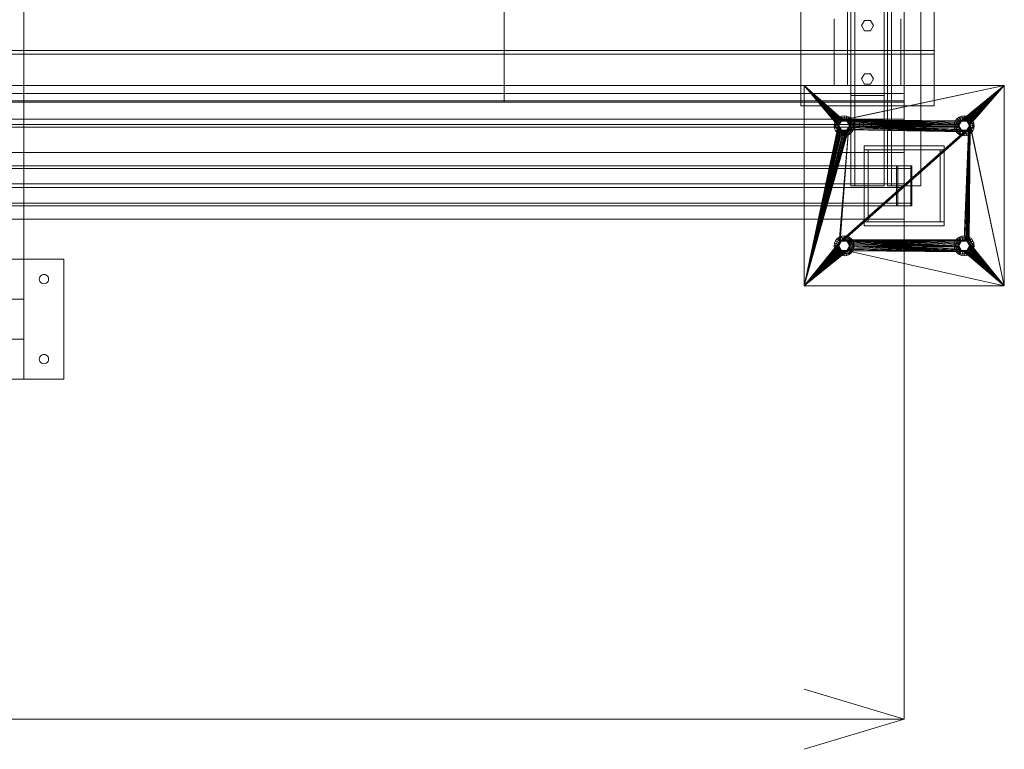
# Model space of a CAD drawing. Header units: millimetres. Extents: x -2233 to 61924, y -68080 to 6847.
# Tile 468 of 656: x 14682 to 16158, y -19595 to -18501. Entities that reach past the tile are written whole.
import ezdxf

# ---------------------------------------------------------------- set-up
doc = ezdxf.new("R2010")
doc.units = ezdxf.units.MM
doc.layers.add('COTAS_O', color=1, linetype='Continuous', lineweight=0)
doc.layers.add('superior_mezcladora', color=7, linetype='Continuous', lineweight=0)
doc.dimstyles.new('R19_100', dxfattribs={"dimtxt": 250, "dimasz": 150, "dimexe": 150, "dimexo": 80, "dimgap": 100, "dimtad": 1, "dimtih": 1, "dimtoh": 1, "dimdsep": 46, "dimcen": 0.09, "dimadec": 0, "dimazin": 0, "dimtfac": 1, "dimtdec": 4, "dimtofl": 0, "dimtmove": 0, "dimatfit": 3, "dimfxl": 1, "dimtolj": 1, "dimtzin": 0, "dimarcsym": 0})

# ---------------------------------------------------------------- blocks, each defined once
blk = doc.blocks.new('DIM_R27_40')
at = {"layer": 'COTAS_O'}
for p, q in [((9808.4, -18650), (9808.4, -19550)), ((16008.4, -18650), (16008.4, -19550)), ((9808.4, -19550), (9958.4, -19505)), ((16008.4, -19550), (15858.4, -19505)), ((9808.4, -19550), (16008.4, -19550)), ((9808.4, -19550), (9958.4, -19595)), ((16008.4, -19550), (15858.4, -19595))]:
    blk.add_line(p, q, dxfattribs=at)
blk.add_text('6200 O', height=250, dxfattribs=at).set_placement((12908.4, -19450))

msp = doc.modelspace()

# ---------------------------------------------------------------- linework, layer by layer
at = {"layer": 'superior_mezcladora'}
for p, q in [((15983.381, -18650), (15983.381, -17350)), ((16008.381, -17350), (16008.381, -18650)), ((15408.381, -17375), (15408.381, -18625)), ((15983.381, -18625), (15983.381, -17375)), ((16008.381, -17375), (16008.381, -18625)), ((15923.381, -18600), (15923.381, -17400)), ((15983.381, -17400), (15983.381, -18600)), ((14688.381, -18080), (14688.381, -18980)), ((15408.381, -18625), (15408.381, -18150)), ((15983.381, -18150), (15983.381, -18625)), ((15928.381, -18400), (15928.381, -18750)), ((15934.381, -18750), (15934.381, -18400)), ((15978.381, -18750), (15978.381, -18400)), ((15983.381, -18400), (15983.381, -18750)), ((15989.381, -18750), (15989.381, -18400)), ((16033.381, -18750), (16033.381, -18400)), ((15853.381, -18630), (15853.381, -18470)), ((16053.381, -18470), (16053.381, -18630)), ((15903.381, -18600), (15903.381, -18500)), ((15944.381, -18510), (15948.881, -18502.206)), ((15948.881, -18517.794), (15944.381, -18510)), ((15948.881, -18502.206), (15957.881, -18502.206)), ((15957.881, -18502.206), (15962.381, -18510)), ((15962.381, -18510), (15957.881, -18517.794)), ((16003.381, -18500), (16003.381, -18600)), ((16053.381, -18500), (16053.381, -18600)), ((15957.881, -18517.794), (15948.881, -18517.794)), ((9733.381, -18547.2), (16053.381, -18547.2)), ((16053.381, -18552.8), (9733.381, -18552.8)), ((16053.381, -18547.2), (16053.381, -18552.8)), ((15944.381, -18590), (15948.881, -18582.206)), ((15948.881, -18582.206), (15957.881, -18582.206)), ((15957.881, -18582.206), (15962.381, -18590)), ((16053.381, -18600), (9733.381, -18600)), ((15858.381, -18900), (15858.381, -18600)), ((15858.381, -18600), (15909.381, -18660)), ((15858.381, -18600), (15909.554, -18658.244)), ((15858.381, -18600), (15910.067, -18656.556)), ((15858.381, -18600), (15910.898, -18655)), ((15858.381, -18600), (15912.018, -18653.636)), ((15858.381, -18600), (15913.381, -18652.517)), ((15858.381, -18600), (15914.937, -18651.685)), ((15858.381, -18600), (15916.626, -18651.173)), ((15858.381, -18600), (16158.381, -18600)), ((16003.381, -18600), (15903.381, -18600)), ((16158.381, -18600), (15916.626, -18651.173)), ((16158.381, -18600), (15918.381, -18651)), ((15983.381, -18600), (15923.381, -18600)), ((15948.881, -18597.794), (15944.381, -18590)), ((15957.881, -18597.794), (15948.881, -18597.794)), ((15962.381, -18590), (15957.881, -18597.794)), ((16158.381, -18600), (16093.381, -18652.517)), ((16158.381, -18600), (16094.937, -18651.685)), ((16158.381, -18600), (16096.626, -18651.173)), ((16158.381, -18600), (16098.381, -18651)), ((16158.381, -18600), (16100.137, -18651.173)), ((16158.381, -18600), (16101.826, -18651.685)), ((16158.381, -18600), (16103.382, -18652.517)), ((16158.381, -18600), (16104.745, -18653.636)), ((16158.381, -18600), (16105.865, -18655)), ((16158.381, -18600), (16106.696, -18656.556)), ((16158.381, -18600), (16107.209, -18658.244)), ((16158.381, -18600), (16158.381, -18900)), ((9808.381, -18612), (16008.381, -18612)), ((15928.381, -18650), (15928.381, -18615)), ((15928.381, -18615), (15978.381, -18615)), ((15978.381, -18615), (15978.381, -18650)), ((16008.381, -18612), (16008.381, -18662)), ((9808.381, -18623), (16008.381, -18623)), ((9808.381, -18625), (16008.381, -18625)), ((15408.381, -18625), (9833.381, -18625)), ((15983.381, -18625), (15408.381, -18625)), ((16053.381, -18630), (15853.381, -18630)), ((16008.381, -18625), (15983.381, -18625)), ((16008.381, -18623), (16008.381, -18658)), ((16008.381, -18625), (16008.381, -18650)), ((15914.499, -18645.511), (15910.881, -18647.01)), ((15918.381, -18645), (15914.499, -18645.511)), ((15916.052, -18651.307), (15914.499, -18645.511)), ((15922.264, -18645.511), (15918.381, -18645)), ((15918.381, -18651), (15918.381, -18645)), ((15920.711, -18651.307), (15922.264, -18645.511)), ((15925.881, -18647.01), (15922.264, -18645.511)), ((16094.499, -18645.511), (16090.881, -18647.01)), ((16098.381, -18645), (16094.499, -18645.511)), ((16096.052, -18651.307), (16094.499, -18645.511)), ((16102.264, -18645.511), (16098.381, -18645)), ((16098.381, -18651), (16098.381, -18645)), ((16100.711, -18651.307), (16102.264, -18645.511)), ((16105.881, -18647.01), (16102.264, -18645.511)), ((16008.381, -18650), (9808.381, -18650)), ((16008.381, -18658), (9808.381, -18658)), ((15858.381, -18900), (15909.381, -18660)), ((15909.554, -18661.756), (15858.381, -18900)), ((15903.893, -18656.118), (15903.381, -18660)), ((15909.381, -18660), (15903.381, -18660)), ((15903.381, -18660), (15903.893, -18663.882)), ((15905.391, -18652.5), (15903.893, -18656.118)), ((15909.688, -18657.671), (15903.893, -18656.118)), ((15911.456, -18648.006), (15904.531, -18660)), ((15910.381, -18660), (15904.531, -18660)), ((15904.531, -18660), (15911.456, -18671.994)), ((15907.775, -18649.393), (15905.391, -18652.5)), ((15910.587, -18655.5), (15905.391, -18652.5)), ((15910.881, -18647.01), (15907.775, -18649.393)), ((15912.018, -18653.636), (15907.775, -18649.393)), ((15909.381, -18660), (15909.688, -18657.671)), ((15909.554, -18658.244), (15909.381, -18660)), ((15909.381, -18660), (15909.554, -18661.756)), ((15909.688, -18662.329), (15909.381, -18660)), ((15910.067, -18656.556), (15909.554, -18658.244)), ((15909.554, -18661.756), (15910.067, -18663.444)), ((15909.688, -18657.671), (15910.587, -18655.5)), ((15910.898, -18655), (15910.067, -18656.556)), ((15910.381, -18660), (15914.381, -18653.072)), ((15910.381, -18660), (15910.654, -18657.929)), ((15910.654, -18662.071), (15910.381, -18660)), ((15914.381, -18666.928), (15910.381, -18660)), ((15910.587, -18655.5), (15912.018, -18653.636)), ((15910.654, -18657.929), (15911.453, -18656)), ((15913.881, -18652.206), (15910.881, -18647.01)), ((15912.018, -18653.636), (15910.898, -18655)), ((15911.453, -18656), (15912.725, -18654.343)), ((15925.306, -18648.006), (15911.456, -18648.006)), ((15914.381, -18653.072), (15911.456, -18648.006)), ((15912.018, -18653.636), (15913.881, -18652.206)), ((15913.381, -18652.517), (15912.018, -18653.636)), ((15912.725, -18654.343), (15914.381, -18653.072)), ((15914.937, -18651.685), (15913.381, -18652.517)), ((15913.881, -18652.206), (15916.052, -18651.307)), ((15914.381, -18653.072), (15916.311, -18652.273)), ((15914.381, -18653.072), (15922.381, -18653.072)), ((15916.626, -18651.173), (15914.937, -18651.685)), ((15916.052, -18651.307), (15918.381, -18651)), ((15916.311, -18652.273), (15918.381, -18652)), ((15918.381, -18651), (15916.626, -18651.173)), ((15920.137, -18651.173), (15918.381, -18651)), ((15918.381, -18651), (16089.554, -18658.244)), ((15918.381, -18651), (16090.067, -18656.556)), ((15918.381, -18651), (16090.898, -18655)), ((15918.381, -18651), (16092.018, -18653.636)), ((15918.381, -18651), (16093.381, -18652.517)), ((15918.381, -18651), (15920.711, -18651.307)), ((15918.381, -18652), (15920.452, -18652.273)), ((15921.826, -18651.685), (15920.137, -18651.173)), ((15920.137, -18651.173), (16089.554, -18658.244)), ((15920.452, -18652.273), (15922.381, -18653.072)), ((15920.711, -18651.307), (15922.881, -18652.206)), ((15923.382, -18652.517), (15921.826, -18651.685)), ((15921.826, -18651.685), (16089.554, -18658.244)), ((15922.381, -18653.072), (15925.306, -18648.006)), ((15922.381, -18653.072), (15924.038, -18654.343)), ((15922.381, -18653.072), (15926.381, -18660)), ((15926.381, -18660), (15922.381, -18666.928)), ((15922.881, -18652.206), (15925.881, -18647.01)), ((15922.881, -18652.206), (15924.745, -18653.636)), ((15924.745, -18653.636), (15923.382, -18652.517)), ((15923.382, -18652.517), (16089.554, -18658.244)), ((15924.038, -18654.343), (15925.31, -18656)), ((15924.745, -18653.636), (15928.988, -18649.393)), ((15925.865, -18655), (15924.745, -18653.636)), ((15924.745, -18653.636), (16089.554, -18658.244)), ((15924.745, -18653.636), (15926.176, -18655.5)), ((15932.231, -18660), (15925.306, -18648.006)), ((15925.306, -18671.994), (15932.231, -18660)), ((15925.31, -18656), (15926.109, -18657.929)), ((15926.696, -18656.556), (15925.865, -18655)), ((15925.865, -18655), (16089.554, -18658.244)), ((15928.988, -18649.393), (15925.881, -18647.01)), ((15926.109, -18657.929), (15926.381, -18660)), ((15926.381, -18660), (15926.109, -18662.071)), ((15926.176, -18655.5), (15931.372, -18652.5)), ((15926.176, -18655.5), (15927.075, -18657.671)), ((15932.231, -18660), (15926.381, -18660)), ((15927.209, -18658.244), (15926.696, -18656.556)), ((15926.696, -18656.556), (16089.554, -18658.244)), ((15926.696, -18663.444), (15927.209, -18661.756)), ((15927.075, -18657.671), (15932.87, -18656.118)), ((15927.075, -18657.671), (15927.381, -18660)), ((15927.381, -18660), (15927.075, -18662.329)), ((15927.381, -18660), (15927.209, -18658.244)), ((15927.209, -18658.244), (16089.554, -18658.244)), ((15927.209, -18661.756), (15927.381, -18660)), ((16098.381, -18669), (15927.209, -18661.756)), ((15927.381, -18660), (16089.554, -18658.244)), ((16089.381, -18660), (15927.381, -18660)), ((16089.554, -18661.756), (15927.381, -18660)), ((16090.067, -18663.444), (15927.381, -18660)), ((16090.898, -18665), (15927.381, -18660)), ((16092.018, -18666.364), (15927.381, -18660)), ((16093.381, -18667.483), (15927.381, -18660)), ((16094.937, -18668.315), (15927.381, -18660)), ((16096.626, -18668.827), (15927.381, -18660)), ((16098.381, -18669), (15927.381, -18660)), ((15933.381, -18660), (15927.381, -18660)), ((15978.381, -18650), (15928.381, -18650)), ((15931.372, -18652.5), (15928.988, -18649.393)), ((15932.87, -18656.118), (15931.372, -18652.5)), ((15933.381, -18660), (15932.87, -18656.118)), ((15932.87, -18663.882), (15933.381, -18660)), ((15947.381, -18650), (15941.381, -18650)), ((15941.381, -18662), (15941.381, -18650)), ((15959.381, -18650), (15947.381, -18650)), ((15947.381, -18662), (15947.381, -18650)), ((15965.381, -18650), (15959.381, -18650)), ((15959.381, -18662), (15959.381, -18650)), ((15965.381, -18650), (15965.381, -18662)), ((16008.381, -18650), (15983.381, -18650)), ((16083.893, -18656.118), (16083.381, -18660)), ((16089.381, -18660), (16083.381, -18660)), ((16083.381, -18660), (16083.893, -18663.882)), ((16085.391, -18652.5), (16083.893, -18656.118)), ((16089.688, -18657.671), (16083.893, -18656.118)), ((16091.456, -18648.006), (16084.531, -18660)), ((16090.381, -18660), (16084.531, -18660)), ((16084.531, -18660), (16091.456, -18671.994)), ((16087.775, -18649.393), (16085.391, -18652.5)), ((16090.587, -18655.5), (16085.391, -18652.5)), ((16090.881, -18647.01), (16087.775, -18649.393)), ((16092.018, -18653.636), (16087.775, -18649.393)), ((16089.381, -18660), (16089.688, -18657.671)), ((16089.554, -18658.244), (16089.381, -18660)), ((16089.381, -18660), (16089.554, -18661.756)), ((16089.688, -18662.329), (16089.381, -18660)), ((16090.067, -18656.556), (16089.554, -18658.244)), ((16089.554, -18661.756), (16090.067, -18663.444)), ((16089.688, -18657.671), (16090.587, -18655.5)), ((16090.898, -18655), (16090.067, -18656.556)), ((16090.381, -18660), (16094.381, -18653.072)), ((16090.381, -18660), (16090.654, -18657.929)), ((16090.654, -18662.071), (16090.381, -18660)), ((16094.381, -18666.928), (16090.381, -18660)), ((16090.587, -18655.5), (16092.018, -18653.636)), ((16090.654, -18657.929), (16091.453, -18656)), ((16093.881, -18652.206), (16090.881, -18647.01)), ((16092.018, -18653.636), (16090.898, -18655)), ((16091.453, -18656), (16092.725, -18654.343)), ((16105.306, -18648.006), (16091.456, -18648.006)), ((16094.381, -18653.072), (16091.456, -18648.006)), ((16092.018, -18653.636), (16093.881, -18652.206)), ((16093.381, -18652.517), (16092.018, -18653.636)), ((16092.725, -18654.343), (16094.381, -18653.072)), ((16094.937, -18651.685), (16093.381, -18652.517)), ((16093.881, -18652.206), (16096.052, -18651.307)), ((16094.381, -18653.072), (16096.311, -18652.273)), ((16094.381, -18653.072), (16102.381, -18653.072)), ((16096.626, -18651.173), (16094.937, -18651.685)), ((16096.052, -18651.307), (16098.381, -18651)), ((16096.311, -18652.273), (16098.381, -18652)), ((16098.381, -18651), (16096.626, -18651.173)), ((16100.137, -18651.173), (16098.381, -18651)), ((16098.381, -18651), (16100.711, -18651.307)), ((16098.381, -18652), (16100.452, -18652.273)), ((16107.381, -18660), (16098.381, -18831)), ((16107.209, -18661.756), (16098.381, -18831)), ((16101.826, -18651.685), (16100.137, -18651.173)), ((16107.381, -18660), (16100.137, -18831.173)), ((16100.452, -18652.273), (16102.381, -18653.072)), ((16100.711, -18651.307), (16102.881, -18652.206)), ((16103.382, -18652.517), (16101.826, -18651.685)), ((16101.826, -18831.685), (16107.381, -18660)), ((16102.381, -18653.072), (16105.306, -18648.006)), ((16102.381, -18653.072), (16104.038, -18654.343)), ((16102.381, -18653.072), (16106.381, -18660)), ((16106.381, -18660), (16102.381, -18666.928)), ((16102.881, -18652.206), (16105.881, -18647.01)), ((16102.881, -18652.206), (16104.745, -18653.636)), ((16104.745, -18653.636), (16103.382, -18652.517)), ((16103.382, -18832.517), (16107.381, -18660)), ((16104.038, -18654.343), (16105.31, -18656)), ((16104.745, -18653.636), (16108.988, -18649.393)), ((16105.865, -18655), (16104.745, -18653.636)), ((16104.745, -18653.636), (16106.176, -18655.5)), ((16104.745, -18833.636), (16107.381, -18660)), ((16112.231, -18660), (16105.306, -18648.006)), ((16105.306, -18671.994), (16112.231, -18660)), ((16105.31, -18656), (16106.109, -18657.929)), ((16106.696, -18656.556), (16105.865, -18655)), ((16105.865, -18835), (16107.381, -18660)), ((16108.988, -18649.393), (16105.881, -18647.01)), ((16106.109, -18657.929), (16106.381, -18660)), ((16106.381, -18660), (16106.109, -18662.071)), ((16106.176, -18655.5), (16111.372, -18652.5)), ((16106.176, -18655.5), (16107.075, -18657.671)), ((16112.231, -18660), (16106.381, -18660)), ((16107.209, -18658.244), (16106.696, -18656.556)), ((16106.696, -18663.444), (16107.209, -18661.756)), ((16107.075, -18657.671), (16112.87, -18656.118)), ((16107.075, -18657.671), (16107.381, -18660)), ((16107.381, -18660), (16107.075, -18662.329)), ((16158.381, -18900), (16107.209, -18658.244)), ((16107.381, -18660), (16107.209, -18658.244)), ((16107.209, -18661.756), (16107.381, -18660)), ((16158.381, -18900), (16107.381, -18660)), ((16113.381, -18660), (16107.381, -18660)), ((16111.372, -18652.5), (16108.988, -18649.393)), ((16112.87, -18656.118), (16111.372, -18652.5)), ((16113.381, -18660), (16112.87, -18656.118)), ((16112.87, -18663.882), (16113.381, -18660)), ((16008.381, -18662), (9808.381, -18662)), ((15910.067, -18663.444), (15858.381, -18900)), ((15910.898, -18665), (15858.381, -18900)), ((15912.018, -18666.364), (15858.381, -18900)), ((15924.745, -18666.364), (15858.381, -18900)), ((15913.381, -18667.483), (15858.381, -18900)), ((15923.382, -18667.483), (15858.381, -18900)), ((15914.937, -18668.315), (15858.381, -18900)), ((15921.826, -18668.315), (15858.381, -18900)), ((15916.626, -18668.827), (15858.381, -18900)), ((15920.137, -18668.827), (15858.381, -18900)), ((15918.381, -18669), (15858.381, -18900)), ((15909.688, -18662.329), (15903.893, -18663.882)), ((15903.893, -18663.882), (15905.391, -18667.5)), ((15910.587, -18664.5), (15905.391, -18667.5)), ((15905.391, -18667.5), (15907.775, -18670.607)), ((15912.018, -18666.364), (15907.775, -18670.607)), ((15907.775, -18670.607), (15910.881, -18672.99)), ((15910.587, -18664.5), (15909.688, -18662.329)), ((15910.067, -18663.444), (15910.898, -18665)), ((15912.018, -18666.364), (15910.587, -18664.5)), ((15911.453, -18664), (15910.654, -18662.071)), ((15913.881, -18667.794), (15910.881, -18672.99)), ((15910.881, -18672.99), (15914.499, -18674.489)), ((15910.898, -18665), (15912.018, -18666.364)), ((15924.745, -18666.364), (15910.898, -18835)), ((15912.725, -18665.657), (15911.453, -18664)), ((15914.381, -18666.928), (15911.456, -18671.994)), ((15911.456, -18671.994), (15925.306, -18671.994)), ((15912.018, -18666.364), (15913.381, -18667.483)), ((15924.745, -18666.364), (15912.018, -18833.636)), ((16104.745, -18666.364), (15912.018, -18833.636)), ((15913.881, -18667.794), (15912.018, -18666.364)), ((16103.382, -18667.483), (15912.018, -18833.636)), ((16101.826, -18668.315), (15912.018, -18833.636)), ((16100.137, -18668.827), (15912.018, -18833.636)), ((16098.381, -18669), (15912.018, -18833.636)), ((15914.381, -18666.928), (15912.725, -18665.657)), ((16104.745, -18666.364), (15913.381, -18832.517)), ((15913.381, -18667.483), (15914.937, -18668.315)), ((15916.052, -18668.693), (15913.881, -18667.794)), ((15916.311, -18667.727), (15914.381, -18666.928)), ((15922.381, -18666.928), (15914.381, -18666.928)), ((15916.052, -18668.693), (15914.499, -18674.489)), ((15914.499, -18674.489), (15918.381, -18675)), ((16104.745, -18666.364), (15914.937, -18831.685)), ((15914.937, -18668.315), (15916.626, -18668.827)), ((15918.381, -18669), (15916.052, -18668.693)), ((15918.381, -18668), (15916.311, -18667.727)), ((16104.745, -18666.364), (15916.626, -18831.173)), ((15916.626, -18668.827), (15918.381, -18669)), ((16104.745, -18666.364), (15918.381, -18831)), ((15920.452, -18667.727), (15918.381, -18668)), ((15920.711, -18668.693), (15918.381, -18669)), ((15918.381, -18669), (15920.137, -18668.827)), ((15918.381, -18669), (15918.381, -18675)), ((15918.381, -18675), (15922.264, -18674.489)), ((15920.137, -18668.827), (15921.826, -18668.315)), ((15922.381, -18666.928), (15920.452, -18667.727)), ((15922.881, -18667.794), (15920.711, -18668.693)), ((15920.711, -18668.693), (15922.264, -18674.489)), ((15921.826, -18668.315), (15923.382, -18667.483)), ((15922.264, -18674.489), (15925.881, -18672.99)), ((15924.038, -18665.657), (15922.381, -18666.928)), ((15922.381, -18666.928), (15925.306, -18671.994)), ((15924.745, -18666.364), (15922.881, -18667.794)), ((15922.881, -18667.794), (15925.881, -18672.99)), ((15923.382, -18667.483), (15924.745, -18666.364)), ((15925.31, -18664), (15924.038, -18665.657)), ((15926.176, -18664.5), (15924.745, -18666.364)), ((15924.745, -18666.364), (15925.865, -18665)), ((16098.381, -18669), (15924.745, -18666.364)), ((15924.745, -18666.364), (15928.988, -18670.607)), ((15926.109, -18662.071), (15925.31, -18664)), ((15925.865, -18665), (15926.696, -18663.444)), ((16098.381, -18669), (15925.865, -18665)), ((15925.881, -18672.99), (15928.988, -18670.607)), ((15927.075, -18662.329), (15926.176, -18664.5)), ((15926.176, -18664.5), (15931.372, -18667.5)), ((16098.381, -18669), (15926.696, -18663.444)), ((15927.075, -18662.329), (15932.87, -18663.882)), ((15928.988, -18670.607), (15931.372, -18667.5)), ((15931.372, -18667.5), (15932.87, -18663.882)), ((15947.381, -18662), (15941.381, -18662)), ((15959.381, -18662), (15947.381, -18662)), ((15959.381, -18662), (15965.381, -18662)), ((16089.688, -18662.329), (16083.893, -18663.882)), ((16083.893, -18663.882), (16085.391, -18667.5)), ((16090.587, -18664.5), (16085.391, -18667.5)), ((16085.391, -18667.5), (16087.775, -18670.607)), ((16092.018, -18666.364), (16087.775, -18670.607)), ((16087.775, -18670.607), (16090.881, -18672.99)), ((16090.587, -18664.5), (16089.688, -18662.329)), ((16090.067, -18663.444), (16090.898, -18665)), ((16092.018, -18666.364), (16090.587, -18664.5)), ((16091.453, -18664), (16090.654, -18662.071)), ((16093.881, -18667.794), (16090.881, -18672.99)), ((16090.881, -18672.99), (16094.499, -18674.489)), ((16090.898, -18665), (16092.018, -18666.364)), ((16092.725, -18665.657), (16091.453, -18664)), ((16094.381, -18666.928), (16091.456, -18671.994)), ((16091.456, -18671.994), (16105.306, -18671.994)), ((16092.018, -18666.364), (16093.381, -18667.483)), ((16093.881, -18667.794), (16092.018, -18666.364)), ((16094.381, -18666.928), (16092.725, -18665.657)), ((16093.381, -18667.483), (16094.937, -18668.315)), ((16096.052, -18668.693), (16093.881, -18667.794)), ((16096.311, -18667.727), (16094.381, -18666.928)), ((16102.381, -18666.928), (16094.381, -18666.928)), ((16096.052, -18668.693), (16094.499, -18674.489)), ((16094.499, -18674.489), (16098.381, -18675)), ((16094.937, -18668.315), (16096.626, -18668.827)), ((16098.381, -18669), (16096.052, -18668.693)), ((16098.381, -18668), (16096.311, -18667.727)), ((16096.626, -18668.827), (16098.381, -18669)), ((16106.696, -18663.444), (16098.381, -18831)), ((16105.865, -18665), (16098.381, -18831)), ((16104.745, -18666.364), (16098.381, -18831)), ((16100.452, -18667.727), (16098.381, -18668)), ((16100.711, -18668.693), (16098.381, -18669)), ((16098.381, -18669), (16100.137, -18668.827)), ((16098.381, -18669), (16098.381, -18675)), ((16098.381, -18675), (16102.264, -18674.489)), ((16100.137, -18668.827), (16101.826, -18668.315)), ((16102.381, -18666.928), (16100.452, -18667.727)), ((16102.881, -18667.794), (16100.711, -18668.693)), ((16100.711, -18668.693), (16102.264, -18674.489)), ((16101.826, -18668.315), (16103.382, -18667.483)), ((16102.264, -18674.489), (16105.881, -18672.99)), ((16104.038, -18665.657), (16102.381, -18666.928)), ((16102.381, -18666.928), (16105.306, -18671.994)), ((16104.745, -18666.364), (16102.881, -18667.794)), ((16102.881, -18667.794), (16105.881, -18672.99)), ((16103.382, -18667.483), (16104.745, -18666.364)), ((16105.31, -18664), (16104.038, -18665.657)), ((16106.176, -18664.5), (16104.745, -18666.364)), ((16104.745, -18666.364), (16105.865, -18665)), ((16104.745, -18666.364), (16108.988, -18670.607)), ((16106.109, -18662.071), (16105.31, -18664)), ((16105.865, -18665), (16106.696, -18663.444)), ((16105.881, -18672.99), (16108.988, -18670.607)), ((16107.075, -18662.329), (16106.176, -18664.5)), ((16106.176, -18664.5), (16111.372, -18667.5)), ((16107.075, -18662.329), (16112.87, -18663.882)), ((16108.988, -18670.607), (16111.372, -18667.5)), ((16111.372, -18667.5), (16112.87, -18663.882)), ((15948.381, -18696), (15948.381, -18690)), ((15948.381, -18690), (16068.381, -18690)), ((16068.381, -18690), (16068.381, -18696)), ((9808.381, -18700), (16008.381, -18700)), ((16068.381, -18696), (15948.381, -18696)), ((15948.381, -18804), (15948.381, -18696)), ((15948.381, -18696), (15954.381, -18696)), ((15954.381, -18696), (15954.381, -18804)), ((16008.381, -18700), (16008.381, -18800)), ((16062.381, -18804), (16062.381, -18696)), ((16062.381, -18696), (16068.381, -18696)), ((16068.381, -18696), (16068.381, -18804)), ((15996.97, -18720), (13930.304, -18720)), ((13931.825, -18720), (15998.492, -18720)), ((16018.271, -18720), (13951.605, -18720)), ((13953.126, -18720), (16019.793, -18720)), ((15996.97, -18780), (15996.97, -18720)), ((15996.97, -18720), (15998.492, -18720)), ((15998.492, -18720), (15998.492, -18780)), ((15998.492, -18724), (15998.492, -18720)), ((15998.492, -18720), (16018.271, -18720)), ((16018.271, -18780), (16018.271, -18720)), ((16018.271, -18720), (16019.793, -18720)), ((16018.271, -18720), (16018.271, -18724)), ((16019.793, -18720), (16019.793, -18780)), ((13931.825, -18724), (15998.492, -18724)), ((16018.271, -18724), (13951.605, -18724)), ((16018.271, -18724), (15998.492, -18724)), ((9808.381, -18747.2), (16008.381, -18747.2)), ((15928.381, -18750), (15978.381, -18750)), ((15928.381, -18750), (15934.381, -18750)), ((15983.381, -18750), (16033.381, -18750)), ((15983.381, -18750), (15989.381, -18750)), ((16008.381, -18747.2), (16008.381, -18752.8)), ((16008.381, -18752.8), (9808.381, -18752.8)), ((15998.492, -18776), (13931.825, -18776)), ((13951.605, -18776), (16018.271, -18776)), ((15998.492, -18780), (15998.492, -18776)), ((15998.492, -18776), (16018.271, -18776)), ((16018.271, -18776), (16018.271, -18780)), ((13930.304, -18780), (15996.97, -18780)), ((15998.492, -18780), (13931.825, -18780)), ((13951.605, -18780), (16018.271, -18780)), ((16019.793, -18780), (13953.126, -18780)), ((15998.492, -18780), (15996.97, -18780)), ((16018.271, -18780), (15998.492, -18780)), ((16019.793, -18780), (16018.271, -18780)), ((16008.381, -18800), (9808.381, -18800)), ((15948.381, -18810), (15948.381, -18804)), ((15948.381, -18804), (16068.381, -18804)), ((15954.381, -18804), (15948.381, -18804)), ((16068.381, -18804), (16062.381, -18804)), ((16068.381, -18804), (16068.381, -18810)), ((16068.381, -18810), (15948.381, -18810)), ((15858.381, -18900), (15910.898, -18835)), ((15858.381, -18900), (15910.067, -18836.556)), ((15858.381, -18900), (15909.554, -18838.244)), ((15903.893, -18836.118), (15903.381, -18840)), ((15905.391, -18832.5), (15903.893, -18836.118)), ((15909.688, -18837.671), (15903.893, -18836.118)), ((15911.456, -18828.006), (15904.531, -18840)), ((15907.775, -18829.393), (15905.391, -18832.5)), ((15910.587, -18835.5), (15905.391, -18832.5)), ((15910.881, -18827.01), (15907.775, -18829.393)), ((15912.018, -18833.636), (15907.775, -18829.393)), ((15909.381, -18840), (15909.688, -18837.671)), ((15909.554, -18838.244), (15909.381, -18840)), ((15910.067, -18836.556), (15909.554, -18838.244)), ((15909.688, -18837.671), (15910.587, -18835.5)), ((15910.898, -18835), (15910.067, -18836.556)), ((15910.381, -18840), (15914.381, -18833.072)), ((15910.381, -18840), (15910.654, -18837.929)), ((15910.587, -18835.5), (15912.018, -18833.636)), ((15910.654, -18837.929), (15911.453, -18836)), ((15914.499, -18825.511), (15910.881, -18827.01)), ((15913.881, -18832.206), (15910.881, -18827.01)), ((15912.018, -18833.636), (15910.898, -18835)), ((15911.453, -18836), (15912.725, -18834.343)), ((15925.306, -18828.006), (15911.456, -18828.006)), ((15914.381, -18833.072), (15911.456, -18828.006)), ((15912.018, -18833.636), (15913.881, -18832.206)), ((15913.381, -18832.517), (15912.018, -18833.636)), ((15912.725, -18834.343), (15914.381, -18833.072)), ((15914.937, -18831.685), (15913.381, -18832.517)), ((15913.881, -18832.206), (15916.052, -18831.307)), ((15914.381, -18833.072), (15916.311, -18832.273)), ((15914.381, -18833.072), (15922.381, -18833.072)), ((15918.381, -18825), (15914.499, -18825.511)), ((15916.052, -18831.307), (15914.499, -18825.511)), ((15916.626, -18831.173), (15914.937, -18831.685)), ((15916.052, -18831.307), (15918.381, -18831)), ((15916.311, -18832.273), (15918.381, -18832)), ((15918.381, -18831), (15916.626, -18831.173)), ((15922.264, -18825.511), (15918.381, -18825)), ((15918.381, -18831), (15918.381, -18825)), ((15920.137, -18831.173), (15918.381, -18831)), ((15918.381, -18831), (16089.381, -18840)), ((15918.381, -18831), (16089.554, -18838.244)), ((15918.381, -18831), (16090.067, -18836.556)), ((15918.381, -18831), (16090.898, -18835)), ((15918.381, -18831), (16092.018, -18833.636)), ((15918.381, -18831), (16093.381, -18832.517)), ((15918.381, -18831), (16094.937, -18831.685)), ((15918.381, -18831), (16096.626, -18831.173)), ((15918.381, -18831), (16098.381, -18831)), ((15918.381, -18831), (15920.711, -18831.307)), ((15918.381, -18832), (15920.452, -18832.273)), ((15921.826, -18831.685), (15920.137, -18831.173)), ((15920.137, -18831.173), (16089.381, -18840)), ((15920.452, -18832.273), (15922.381, -18833.072)), ((15920.711, -18831.307), (15922.264, -18825.511)), ((15920.711, -18831.307), (15922.881, -18832.206)), ((15923.382, -18832.517), (15921.826, -18831.685)), ((15921.826, -18831.685), (16089.381, -18840)), ((15925.881, -18827.01), (15922.264, -18825.511)), ((15922.381, -18833.072), (15925.306, -18828.006)), ((15922.381, -18833.072), (15924.038, -18834.343)), ((15922.381, -18833.072), (15926.381, -18840)), ((15922.881, -18832.206), (15925.881, -18827.01)), ((15922.881, -18832.206), (15924.745, -18833.636)), ((15924.745, -18833.636), (15923.382, -18832.517)), ((15923.382, -18832.517), (16089.381, -18840)), ((15924.038, -18834.343), (15925.31, -18836)), ((15924.745, -18833.636), (15928.988, -18829.393)), ((15925.865, -18835), (15924.745, -18833.636)), ((15924.745, -18833.636), (16089.381, -18840)), ((15924.745, -18833.636), (15926.176, -18835.5)), ((15932.231, -18840), (15925.306, -18828.006)), ((15925.31, -18836), (15926.109, -18837.929)), ((15926.696, -18836.556), (15925.865, -18835)), ((15925.865, -18835), (16089.381, -18840)), ((15928.988, -18829.393), (15925.881, -18827.01)), ((15926.109, -18837.929), (15926.381, -18840)), ((15926.176, -18835.5), (15931.372, -18832.5)), ((15926.176, -18835.5), (15927.075, -18837.671)), ((15927.209, -18838.244), (15926.696, -18836.556)), ((15926.696, -18836.556), (16089.381, -18840)), ((15927.075, -18837.671), (15932.87, -18836.118)), ((15927.075, -18837.671), (15927.381, -18840)), ((15927.381, -18840), (15927.209, -18838.244)), ((15927.209, -18838.244), (16089.381, -18840)), ((15931.372, -18832.5), (15928.988, -18829.393)), ((15932.87, -18836.118), (15931.372, -18832.5)), ((15933.381, -18840), (15932.87, -18836.118)), ((16083.893, -18836.118), (16083.381, -18840)), ((16085.391, -18832.5), (16083.893, -18836.118)), ((16089.688, -18837.671), (16083.893, -18836.118)), ((16091.456, -18828.006), (16084.531, -18840)), ((16087.775, -18829.393), (16085.391, -18832.5)), ((16090.587, -18835.5), (16085.391, -18832.5)), ((16090.881, -18827.01), (16087.775, -18829.393)), ((16092.018, -18833.636), (16087.775, -18829.393)), ((16089.381, -18840), (16089.688, -18837.671)), ((16089.554, -18838.244), (16089.381, -18840)), ((16090.067, -18836.556), (16089.554, -18838.244)), ((16089.688, -18837.671), (16090.587, -18835.5)), ((16090.898, -18835), (16090.067, -18836.556)), ((16090.381, -18840), (16094.381, -18833.072)), ((16090.381, -18840), (16090.654, -18837.929)), ((16090.587, -18835.5), (16092.018, -18833.636)), ((16090.654, -18837.929), (16091.453, -18836)), ((16094.499, -18825.511), (16090.881, -18827.01)), ((16093.881, -18832.206), (16090.881, -18827.01)), ((16092.018, -18833.636), (16090.898, -18835)), ((16091.453, -18836), (16092.725, -18834.343)), ((16105.306, -18828.006), (16091.456, -18828.006)), ((16094.381, -18833.072), (16091.456, -18828.006)), ((16092.018, -18833.636), (16093.881, -18832.206)), ((16093.381, -18832.517), (16092.018, -18833.636)), ((16092.725, -18834.343), (16094.381, -18833.072)), ((16094.937, -18831.685), (16093.381, -18832.517)), ((16093.881, -18832.206), (16096.052, -18831.307)), ((16094.381, -18833.072), (16096.311, -18832.273)), ((16094.381, -18833.072), (16102.381, -18833.072)), ((16098.381, -18825), (16094.499, -18825.511)), ((16096.052, -18831.307), (16094.499, -18825.511)), ((16096.626, -18831.173), (16094.937, -18831.685)), ((16096.052, -18831.307), (16098.381, -18831)), ((16096.311, -18832.273), (16098.381, -18832)), ((16098.381, -18831), (16096.626, -18831.173)), ((16102.264, -18825.511), (16098.381, -18825)), ((16098.381, -18831), (16098.381, -18825)), ((16100.137, -18831.173), (16098.381, -18831)), ((16098.381, -18831), (16100.711, -18831.307)), ((16098.381, -18832), (16100.452, -18832.273)), ((16101.826, -18831.685), (16100.137, -18831.173)), ((16100.452, -18832.273), (16102.381, -18833.072)), ((16100.711, -18831.307), (16102.264, -18825.511)), ((16100.711, -18831.307), (16102.881, -18832.206)), ((16103.382, -18832.517), (16101.826, -18831.685)), ((16105.881, -18827.01), (16102.264, -18825.511)), ((16102.381, -18833.072), (16105.306, -18828.006)), ((16102.381, -18833.072), (16104.038, -18834.343)), ((16102.381, -18833.072), (16106.381, -18840)), ((16102.881, -18832.206), (16105.881, -18827.01)), ((16102.881, -18832.206), (16104.745, -18833.636)), ((16104.745, -18833.636), (16103.382, -18832.517)), ((16104.038, -18834.343), (16105.31, -18836)), ((16104.745, -18833.636), (16108.988, -18829.393)), ((16105.865, -18835), (16104.745, -18833.636)), ((16104.745, -18833.636), (16106.176, -18835.5)), ((16112.231, -18840), (16105.306, -18828.006)), ((16105.31, -18836), (16106.109, -18837.929)), ((16106.696, -18836.556), (16105.865, -18835)), ((16105.865, -18835), (16158.381, -18900)), ((16108.988, -18829.393), (16105.881, -18827.01)), ((16106.109, -18837.929), (16106.381, -18840)), ((16106.176, -18835.5), (16111.372, -18832.5)), ((16106.176, -18835.5), (16107.075, -18837.671)), ((16107.209, -18838.244), (16106.696, -18836.556)), ((16106.696, -18836.556), (16158.381, -18900)), ((16107.075, -18837.671), (16112.87, -18836.118)), ((16107.075, -18837.671), (16107.381, -18840)), ((16107.381, -18840), (16107.209, -18838.244)), ((16107.209, -18838.244), (16158.381, -18900)), ((16111.372, -18832.5), (16108.988, -18829.393)), ((16112.87, -18836.118), (16111.372, -18832.5)), ((16113.381, -18840), (16112.87, -18836.118)), ((15909.381, -18840), (15858.381, -18900)), ((15909.554, -18841.756), (15858.381, -18900)), ((15910.067, -18843.444), (15858.381, -18900)), ((15910.898, -18845), (15858.381, -18900)), ((15912.018, -18846.364), (15858.381, -18900)), ((15913.381, -18847.483), (15858.381, -18900)), ((15923.382, -18847.483), (15858.381, -18900)), ((15914.937, -18848.315), (15858.381, -18900)), ((15921.826, -18848.315), (15858.381, -18900)), ((15916.626, -18848.827), (15858.381, -18900)), ((15920.137, -18848.827), (15858.381, -18900)), ((15918.381, -18849), (15858.381, -18900)), ((15909.381, -18840), (15903.381, -18840)), ((15903.381, -18840), (15903.893, -18843.882)), ((15909.688, -18842.329), (15903.893, -18843.882)), ((15903.893, -18843.882), (15905.391, -18847.5)), ((15910.381, -18840), (15904.531, -18840)), ((15904.531, -18840), (15911.456, -18851.994)), ((15910.587, -18844.5), (15905.391, -18847.5)), ((15905.391, -18847.5), (15907.775, -18850.607)), ((15912.018, -18846.364), (15907.775, -18850.607)), ((15907.775, -18850.607), (15910.881, -18852.99)), ((15909.381, -18840), (15909.554, -18841.756)), ((15909.688, -18842.329), (15909.381, -18840)), ((15909.554, -18841.756), (15910.067, -18843.444)), ((15910.587, -18844.5), (15909.688, -18842.329)), ((15910.067, -18843.444), (15910.898, -18845)), ((15910.654, -18842.071), (15910.381, -18840)), ((15914.381, -18846.928), (15910.381, -18840)), ((15912.018, -18846.364), (15910.587, -18844.5)), ((15911.453, -18844), (15910.654, -18842.071)), ((15913.881, -18847.794), (15910.881, -18852.99)), ((15910.881, -18852.99), (15914.499, -18854.489)), ((15910.898, -18845), (15912.018, -18846.364)), ((15912.725, -18845.657), (15911.453, -18844)), ((15914.381, -18846.928), (15911.456, -18851.994)), ((15911.456, -18851.994), (15925.306, -18851.994)), ((15912.018, -18846.364), (15913.381, -18847.483)), ((15913.881, -18847.794), (15912.018, -18846.364)), ((15914.381, -18846.928), (15912.725, -18845.657)), ((15913.381, -18847.483), (15914.937, -18848.315)), ((15916.052, -18848.693), (15913.881, -18847.794)), ((15916.311, -18847.727), (15914.381, -18846.928)), ((15922.381, -18846.928), (15914.381, -18846.928)), ((15916.052, -18848.693), (15914.499, -18854.489)), ((15914.937, -18848.315), (15916.626, -18848.827)), ((15918.381, -18849), (15916.052, -18848.693)), ((15918.381, -18848), (15916.311, -18847.727)), ((15916.626, -18848.827), (15918.381, -18849)), ((15920.452, -18847.727), (15918.381, -18848)), ((15920.711, -18848.693), (15918.381, -18849)), ((15918.381, -18849), (15920.137, -18848.827)), ((15918.381, -18849), (15918.381, -18855)), ((15920.137, -18848.827), (15921.826, -18848.315)), ((15922.381, -18846.928), (15920.452, -18847.727)), ((15922.881, -18847.794), (15920.711, -18848.693)), ((15920.711, -18848.693), (15922.264, -18854.489)), ((15921.826, -18848.315), (15923.382, -18847.483)), ((15922.264, -18854.489), (15925.881, -18852.99)), ((15926.381, -18840), (15922.381, -18846.928)), ((15924.038, -18845.657), (15922.381, -18846.928)), ((15922.381, -18846.928), (15925.306, -18851.994)), ((15924.745, -18846.364), (15922.881, -18847.794)), ((15922.881, -18847.794), (15925.881, -18852.99)), ((15923.382, -18847.483), (15924.745, -18846.364)), ((15923.382, -18847.483), (16158.381, -18900)), ((16098.381, -18849), (15923.382, -18847.483)), ((15925.31, -18844), (15924.038, -18845.657)), ((15926.176, -18844.5), (15924.745, -18846.364)), ((15924.745, -18846.364), (15925.865, -18845)), ((16098.381, -18849), (15924.745, -18846.364)), ((15924.745, -18846.364), (15928.988, -18850.607)), ((15925.306, -18851.994), (15932.231, -18840)), ((15926.109, -18842.071), (15925.31, -18844)), ((15925.865, -18845), (15926.696, -18843.444)), ((16098.381, -18849), (15925.865, -18845)), ((15925.881, -18852.99), (15928.988, -18850.607)), ((15926.381, -18840), (15926.109, -18842.071)), ((15927.075, -18842.329), (15926.176, -18844.5)), ((15926.176, -18844.5), (15931.372, -18847.5)), ((15932.231, -18840), (15926.381, -18840)), ((15926.696, -18843.444), (15927.209, -18841.756)), ((16098.381, -18849), (15926.696, -18843.444)), ((15927.381, -18840), (15927.075, -18842.329)), ((15927.075, -18842.329), (15932.87, -18843.882)), ((15927.209, -18841.756), (15927.381, -18840)), ((16098.381, -18849), (15927.209, -18841.756)), ((16089.381, -18840), (15927.381, -18840)), ((16089.554, -18841.756), (15927.381, -18840)), ((16090.067, -18843.444), (15927.381, -18840)), ((16090.898, -18845), (15927.381, -18840)), ((16092.018, -18846.364), (15927.381, -18840)), ((16093.381, -18847.483), (15927.381, -18840)), ((16094.937, -18848.315), (15927.381, -18840)), ((16096.626, -18848.827), (15927.381, -18840)), ((16098.381, -18849), (15927.381, -18840)), ((15933.381, -18840), (15927.381, -18840)), ((15928.988, -18850.607), (15931.372, -18847.5)), ((15931.372, -18847.5), (15932.87, -18843.882)), ((15932.87, -18843.882), (15933.381, -18840)), ((16089.381, -18840), (16083.381, -18840)), ((16083.381, -18840), (16083.893, -18843.882)), ((16089.688, -18842.329), (16083.893, -18843.882)), ((16083.893, -18843.882), (16085.391, -18847.5)), ((16090.381, -18840), (16084.531, -18840)), ((16084.531, -18840), (16091.456, -18851.994)), ((16090.587, -18844.5), (16085.391, -18847.5)), ((16085.391, -18847.5), (16087.775, -18850.607)), ((16092.018, -18846.364), (16087.775, -18850.607)), ((16087.775, -18850.607), (16090.881, -18852.99)), ((16089.381, -18840), (16089.554, -18841.756)), ((16089.688, -18842.329), (16089.381, -18840)), ((16089.554, -18841.756), (16090.067, -18843.444)), ((16090.587, -18844.5), (16089.688, -18842.329)), ((16090.067, -18843.444), (16090.898, -18845)), ((16090.654, -18842.071), (16090.381, -18840)), ((16094.381, -18846.928), (16090.381, -18840)), ((16092.018, -18846.364), (16090.587, -18844.5)), ((16091.453, -18844), (16090.654, -18842.071)), ((16093.881, -18847.794), (16090.881, -18852.99)), ((16090.881, -18852.99), (16094.499, -18854.489)), ((16090.898, -18845), (16092.018, -18846.364)), ((16092.725, -18845.657), (16091.453, -18844)), ((16094.381, -18846.928), (16091.456, -18851.994)), ((16091.456, -18851.994), (16105.306, -18851.994)), ((16092.018, -18846.364), (16093.381, -18847.483)), ((16093.881, -18847.794), (16092.018, -18846.364)), ((16094.381, -18846.928), (16092.725, -18845.657)), ((16093.381, -18847.483), (16094.937, -18848.315)), ((16096.052, -18848.693), (16093.881, -18847.794)), ((16096.311, -18847.727), (16094.381, -18846.928)), ((16102.381, -18846.928), (16094.381, -18846.928)), ((16096.052, -18848.693), (16094.499, -18854.489)), ((16094.937, -18848.315), (16096.626, -18848.827)), ((16098.381, -18849), (16096.052, -18848.693)), ((16098.381, -18848), (16096.311, -18847.727)), ((16096.626, -18848.827), (16098.381, -18849)), ((16100.452, -18847.727), (16098.381, -18848)), ((16100.711, -18848.693), (16098.381, -18849)), ((16098.381, -18849), (16100.137, -18848.827)), ((16098.381, -18849), (16158.381, -18900)), ((16098.381, -18849), (16098.381, -18855)), ((16100.137, -18848.827), (16101.826, -18848.315)), ((16100.137, -18848.827), (16158.381, -18900)), ((16102.381, -18846.928), (16100.452, -18847.727)), ((16102.881, -18847.794), (16100.711, -18848.693)), ((16100.711, -18848.693), (16102.264, -18854.489)), ((16101.826, -18848.315), (16103.382, -18847.483)), ((16101.826, -18848.315), (16158.381, -18900)), ((16102.264, -18854.489), (16105.881, -18852.99)), ((16106.381, -18840), (16102.381, -18846.928)), ((16104.038, -18845.657), (16102.381, -18846.928)), ((16102.381, -18846.928), (16105.306, -18851.994)), ((16104.745, -18846.364), (16102.881, -18847.794)), ((16102.881, -18847.794), (16105.881, -18852.99)), ((16103.382, -18847.483), (16104.745, -18846.364)), ((16103.382, -18847.483), (16158.381, -18900)), ((16105.31, -18844), (16104.038, -18845.657)), ((16106.176, -18844.5), (16104.745, -18846.364)), ((16104.745, -18846.364), (16105.865, -18845)), ((16104.745, -18846.364), (16158.381, -18900)), ((16104.745, -18846.364), (16108.988, -18850.607)), ((16105.306, -18851.994), (16112.231, -18840)), ((16106.109, -18842.071), (16105.31, -18844)), ((16105.865, -18845), (16106.696, -18843.444)), ((16105.865, -18845), (16158.381, -18900)), ((16105.881, -18852.99), (16108.988, -18850.607)), ((16106.381, -18840), (16106.109, -18842.071)), ((16107.075, -18842.329), (16106.176, -18844.5)), ((16106.176, -18844.5), (16111.372, -18847.5)), ((16112.231, -18840), (16106.381, -18840)), ((16106.696, -18843.444), (16107.209, -18841.756)), ((16106.696, -18843.444), (16158.381, -18900)), ((16107.381, -18840), (16107.075, -18842.329)), ((16107.075, -18842.329), (16112.87, -18843.882)), ((16107.209, -18841.756), (16107.381, -18840)), ((16107.209, -18841.756), (16158.381, -18900)), ((16107.381, -18840), (16158.381, -18900)), ((16113.381, -18840), (16107.381, -18840)), ((16108.988, -18850.607), (16111.372, -18847.5)), ((16111.372, -18847.5), (16112.87, -18843.882)), ((16112.87, -18843.882), (16113.381, -18840)), ((14568.381, -18860), (14748.381, -18860)), ((14748.381, -18860), (14748.381, -19040)), ((15914.499, -18854.489), (15918.381, -18855)), ((15918.381, -18855), (15922.264, -18854.489)), ((16094.499, -18854.489), (16098.381, -18855)), ((16098.381, -18855), (16102.264, -18854.489)), ((14716.57, -18883.239), (14718.381, -18883)), ((14718.381, -18883), (14720.193, -18883.239)), ((14711.381, -18890), (14711.62, -18888.188)), ((14711.62, -18891.812), (14711.381, -18890)), ((14711.62, -18888.188), (14712.319, -18886.5)), ((14712.319, -18893.5), (14711.62, -18891.812)), ((14712.319, -18886.5), (14713.432, -18885.05)), ((14713.432, -18894.95), (14712.319, -18893.5)), ((14713.432, -18885.05), (14714.881, -18883.938)), ((14714.881, -18896.062), (14713.432, -18894.95)), ((14714.881, -18883.938), (14716.57, -18883.239)), ((14716.57, -18896.761), (14714.881, -18896.062)), ((14718.381, -18897), (14716.57, -18896.761)), ((14720.193, -18896.761), (14718.381, -18897)), ((14720.193, -18883.239), (14721.881, -18883.938)), ((14721.881, -18896.062), (14720.193, -18896.761)), ((14721.881, -18883.938), (14723.331, -18885.05)), ((14723.331, -18894.95), (14721.881, -18896.062)), ((14723.331, -18885.05), (14724.444, -18886.5)), ((14724.444, -18893.5), (14723.331, -18894.95)), ((14724.444, -18886.5), (14725.143, -18888.188)), ((14725.143, -18891.812), (14724.444, -18893.5)), ((14725.143, -18888.188), (14725.381, -18890)), ((14725.381, -18890), (14725.143, -18891.812)), ((16158.381, -18900), (15858.381, -18900)), ((14628.381, -18920), (14688.381, -18920)), ((14688.381, -18920), (14688.381, -18980)), ((11728.381, -18980), (14688.381, -18980)), ((14688.381, -18980), (14628.381, -18980)), ((14688.381, -18980), (14688.381, -19040)), ((14711.381, -19010), (14711.62, -19008.188)), ((14711.62, -19011.812), (14711.381, -19010)), ((14711.62, -19008.188), (14712.319, -19006.5)), ((14712.319, -19013.5), (14711.62, -19011.812)), ((14712.319, -19006.5), (14713.432, -19005.05)), ((14713.432, -19014.95), (14712.319, -19013.5)), ((14713.432, -19005.05), (14714.881, -19003.938)), ((14714.881, -19016.062), (14713.432, -19014.95)), ((14714.881, -19003.938), (14716.57, -19003.239)), ((14716.57, -19016.761), (14714.881, -19016.062)), ((14716.57, -19003.239), (14718.381, -19003)), ((14718.381, -19003), (14720.193, -19003.239)), ((14720.193, -19003.239), (14721.881, -19003.938)), ((14721.881, -19016.062), (14720.193, -19016.761)), ((14721.881, -19003.938), (14723.331, -19005.05)), ((14723.331, -19014.95), (14721.881, -19016.062)), ((14723.331, -19005.05), (14724.444, -19006.5)), ((14724.444, -19013.5), (14723.331, -19014.95)), ((14724.444, -19006.5), (14725.143, -19008.188)), ((14725.143, -19011.812), (14724.444, -19013.5)), ((14725.143, -19008.188), (14725.381, -19010)), ((14725.381, -19010), (14725.143, -19011.812)), ((14718.381, -19017), (14716.57, -19016.761)), ((14720.193, -19016.761), (14718.381, -19017)), ((14688.381, -19040), (11728.381, -19040)), ((14748.381, -19040), (14568.381, -19040))]:
    msp.add_line(p, q, dxfattribs=at)

# ---------------------------------------------------------------- dimensions: what is measured, and where the dimension line sits
at = {"layer": 'COTAS_O'}
dim = msp.add_aligned_dim(p1=(9808.381, -18650), p2=(16008.381, -18650), distance=-900, text='<> O', dimstyle='R19_100', dxfattribs=at)
dim.commit()
dim.dimension.update_dxf_attribs({"geometry": 'DIM_R27_40', "text_midpoint": (12908.381, -19550)})

doc.saveas('drawing.dxf')
